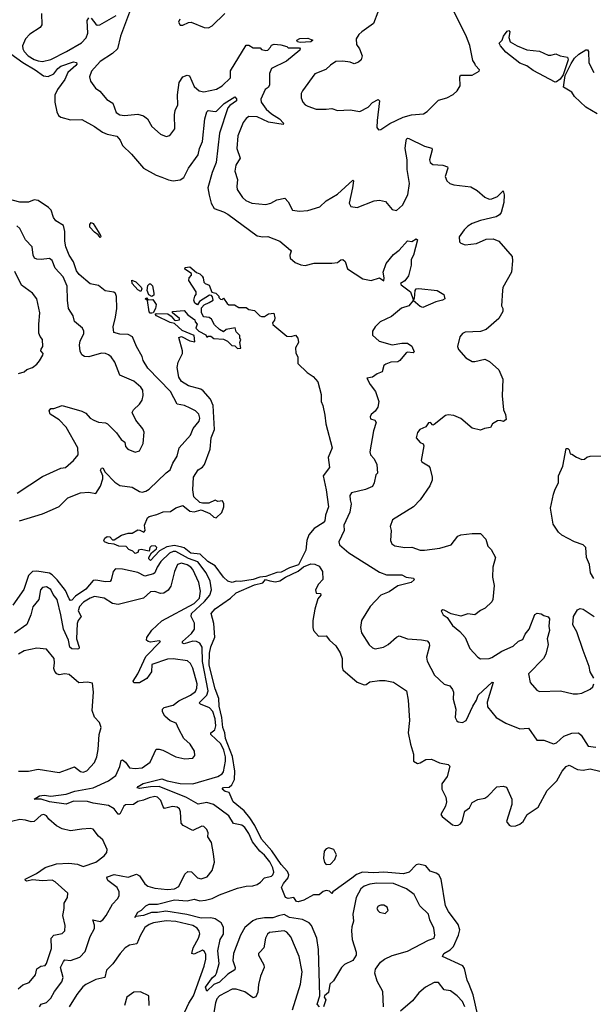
# Model space of a CAD drawing. Extents: x 2199565 to 2323334, y 894172 to 1018966.
# Tile 314 of 440: x 2283773 to 2287858, y 963804 to 970811. Entities that reach past the tile are written whole.
import ezdxf

# ---------------------------------------------------------------- set-up
doc = ezdxf.new("R2010")
doc.units = 0

msp = doc.modelspace()

# ---------------------------------------------------------------- linework, layer by layer
at = {"layer": '0CON10XD'}
for points in [[(2283105.7, 970855), (2283119.7, 970789.7), (2283166.8, 970736.8), (2283345, 970646.4), (2283375, 970648.8), (2283461.3, 970688.7), (2283535, 970682.3), (2283587.7, 970627.7), (2283617.8, 970585), (2283645, 970576.6), (2283685, 970595.6), (2283709.3, 970569.3), (2283795, 970505.8), (2283884, 970454)], [(2283927.1, 970855), (2283931.2, 970775), (2283919.4, 970755), (2283845, 970708.2), (2283813.6, 970675), (2283793.3, 970625), (2283794.7, 970605), (2283804.7, 970585), (2283833.9, 970555), (2283875, 970529.3), (2283905, 970517.7), (2283935.8, 970514.2), (2283995, 970529.3), (2284105.8, 970584.2), (2284212.1, 970647.9), (2284246.8, 970683.2), (2284258.8, 970715), (2284254.4, 970805.6), (2284265, 970825.6)], [(2284554.4, 970865), (2284490, 970695), (2284470, 970605), (2284435, 970570.5), (2284345, 970513.1), (2284284.3, 970445), (2284270, 970405), (2284276.2, 970375), (2284313.8, 970325), (2284342.6, 970302.6), (2284394.6, 970244.6), (2284436.9, 970216.9), (2284460.3, 970150.3), (2284485, 970134.6), (2284518.9, 970128.9), (2284615, 970138.1), (2284655, 970127.5), (2284684, 970105), (2284715, 970050.8), (2284775, 969997.5), (2284815, 969980.8), (2284841.7, 969988.3), (2284878.1, 970035), (2284874.5, 970135.5), (2284880.6, 970165), (2284899.1, 970205), (2284896.3, 970276.3), (2284907.5, 970365), (2284935.5, 970405), (2284965, 970416.8), (2284982.2, 970412.2), (2285014.6, 970335), (2285050, 970305), (2285085, 970298.2), (2285175, 970316.2), (2285215, 970340.4), (2285273, 970397), (2285273.1, 970446.9), (2285385, 970630), (2285405, 970630), (2285435, 970610), (2285485, 970610), (2285495, 970600), (2285525, 970592.5), (2285540, 970595), (2285560, 970615), (2285565, 970630), (2285583.9, 970636.1), (2285633, 970633), (2285675, 970620), (2285685, 970610), (2285765, 970610), (2285770, 970605), (2285767.5, 970595), (2285673.6, 970516.4), (2285565, 970463.3), (2285551.7, 970428.3), (2285552, 970345), (2285541.7, 970328.3), (2285521.2, 970315), (2285490, 970245), (2285492.2, 970225), (2285528.2, 970175), (2285565, 970140.3), (2285622.7, 970105), (2285652.5, 970075), (2285650, 970065), (2285545, 970082), (2285465, 970120.9), (2285405, 970121.5), (2285385, 970108.1), (2285365, 970079.2), (2285326.5, 969985), (2285318.5, 969895), (2285343.6, 969825), (2285311.2, 969775), (2285303.9, 969733.9), (2285324.5, 969675), (2285318.2, 969625), (2285322.4, 969602.4), (2285360, 969545), (2285383.8, 969523.8)], [(2284281.5, 970821.5), (2284315, 970780), (2284325, 970773.6), (2284343.3, 970775), (2284459.2, 970840.8)], [(2284913.8, 970815), (2284903.8, 970795), (2284915, 970772.5), (2284935, 970772.5), (2284975, 970792.5), (2284993, 970793), (2285087.5, 970755), (2285117, 970753), (2285143.4, 970766.6), (2285234.5, 970855.5)], [(2286323.1, 970865), (2286291.1, 970785), (2286208.6, 970725), (2286187.5, 970705), (2286169.2, 970675), (2286172, 970635), (2286192.5, 970605), (2286211.4, 970555), (2286205, 970526.2), (2286185, 970508), (2286155, 970496.2), (2286125, 970508.1), (2286075, 970516.5), (2286025, 970512.9), (2285985, 970487.8), (2285953.2, 970456.8), (2285874.7, 970425.3), (2285785.8, 970305), (2285777.5, 970285), (2285777.5, 970255), (2285789.2, 970225), (2285805, 970206), (2285825, 970195.8), (2285885, 970175.8), (2285954.1, 970174.1), (2285995, 970180), (2286035, 970166), (2286125, 970170.8), (2286195, 970158), (2286255, 970188), (2286285, 970223.1), (2286325, 970243.8), (2286335.8, 970235), (2286317.5, 970095), (2286316.7, 970045), (2286327, 970027), (2286345, 970030), (2286408, 970072), (2286503.3, 970116.7), (2286563.2, 970133.2), (2286648.3, 970141.7), (2286675, 970159.2), (2286755, 970238.8), (2286815, 970256), (2286859.8, 970280.2), (2286888.8, 970305), (2286909.1, 970340.9), (2286907.1, 970402.9), (2286912.9, 970417.1), (2286995, 970416), (2287043.8, 970445), (2287046, 970455), (2287017.5, 970485), (2287015, 970500), (2287000, 970520), (2286977.5, 970627.5), (2286955, 970690), (2286867.4, 970867.4)], [(2287585, 970366.9), (2287429.2, 970449.1), (2287385, 970482.7), (2287335, 970500.9), (2287235, 970581.3), (2287195.5, 970625), (2287187.8, 970645), (2287209.5, 970665), (2287218.5, 970695), (2287245, 970730), (2287255.4, 970735.4), (2287264.2, 970725), (2287255.4, 970685), (2287264.5, 970655), (2287315, 970625.9), (2287385, 970597.5), (2287475, 970586.6), (2287535, 970558.9), (2287555, 970558.1), (2287589.5, 970569.5), (2287622.5, 970555), (2287674.2, 970544.2), (2287679.2, 970525), (2287641.7, 970418.3), (2287620.8, 970389.2), (2287595, 970368.1), (2287585, 970366.9)], [(2285769.3, 970649.3), (2285750, 970655), (2285746.7, 970665), (2285766.6, 970676.6), (2285825, 970680.8), (2285860, 970665), (2285845, 970653.3), (2285769.3, 970649.3)], [(2287885, 970141.9), (2287805, 970188.1), (2287724.5, 970264.5), (2287703.8, 970295), (2287645, 970332), (2287656.5, 970413.5), (2287700.4, 970499.6), (2287723.2, 970536.8), (2287753.3, 970566.7), (2287805, 970597.1), (2287817, 970597), (2287824, 970585), (2287826.7, 970505), (2287860, 970435)], [(2283884, 970454), (2283942.6, 970412.6), (2283975, 970407.6), (2284016.6, 970425), (2284045, 970464.8), (2284065, 970479.6), (2284155, 970512.7), (2284176.6, 970506.6), (2284178.7, 970495), (2284172.1, 970485), (2284116.6, 970435), (2284095.3, 970385), (2284042.7, 970315), (2284024, 970275), (2284022.7, 970225), (2284038.2, 970155), (2284049.9, 970129.9), (2284066.6, 970116.6), (2284135, 970099.2), (2284215, 970100), (2284305, 970052.2), (2284361.9, 970011.9), (2284395, 969997.9), (2284465, 969982.2), (2284489.4, 969955), (2284504.3, 969915), (2284568.1, 969855), (2284653.9, 969753.9), (2284744.7, 969704.7), (2284785, 969691.2), (2284831.9, 969671.9), (2284865.4, 969665.4), (2284915, 969672.1), (2284942.1, 969687.9), (2284975.9, 969754.1), (2285045, 969850), (2285053.1, 969895), (2285074.7, 969945), (2285091.4, 970105), (2285106.2, 970155), (2285115.9, 970164.1), (2285165, 970157.1), (2285175, 970161.4), (2285230, 970215), (2285305, 970262.5), (2285317.6, 970247.6), (2285316.4, 970235), (2285268.9, 970201.1), (2285255.4, 970184.6), (2285195.3, 970004.7), (2285172.8, 969795), (2285144.2, 969725), (2285113.4, 969615), (2285121.5, 969561.5), (2285135.6, 969505), (2285157.7, 969467.7), (2285225, 969444.2), (2285255, 969427.1), (2285465, 969272.9), (2285505, 969265.7), (2285539.4, 969269.4), (2285625, 969234.2), (2285702.3, 969172.3), (2285706, 969165), (2285696.7, 969135), (2285700, 969115), (2285735, 969083.3), (2285775, 969066), (2285805, 969062.9), (2285870.3, 969079.7), (2285995, 969078.9), (2286035.4, 969084.6), (2286058.7, 969101.3), (2286075, 969104.3), (2286090.5, 969090.5), (2286107.9, 969037.9), (2286217.3, 968967.3), (2286275, 968956), (2286333.9, 968973.9), (2286365.9, 968954.1), (2286368.1, 968975), (2286360, 969015), (2286382.7, 969077.3), (2286435, 969140.4), (2286475, 969171.5), (2286535, 969237.5), (2286565, 969233.3), (2286595, 969251.2), (2286606.5, 969245), (2286576.5, 969135), (2286560, 969105), (2286559.6, 969065), (2286540.5, 968989.5), (2286516.1, 968953.9), (2286484.4, 968935), (2286488.9, 968925), (2286555, 968874.3), (2286575, 968820), (2286585, 968827.5), (2286588.1, 968885), (2286595.6, 968895), (2286615, 968899), (2286746.7, 968885), (2286793.3, 968855), (2286800, 968825), (2286782.5, 968815), (2286735, 968804.6), (2286644.3, 968764.3), (2286625, 968769.7), (2286575, 968813.3), (2286545, 968775.6), (2286491.3, 968758.7), (2286420.2, 968699.8), (2286339.7, 968660.3), (2286303.8, 968625), (2286285.9, 968594.1), (2286285.9, 968565.9), (2286333.8, 968523.8), (2286425, 968496.9), (2286495, 968510.5), (2286535, 968509.5), (2286565, 968488), (2286583, 968447), (2286575, 968441.2), (2286535, 968446), (2286525, 968440), (2286479.2, 968385), (2286465, 968375.7), (2286415.7, 968374.3), (2286379.3, 968360.7), (2286365, 968350), (2286353.3, 968305), (2286318, 968292), (2286285, 968268), (2286245, 968260), (2286267.5, 968215), (2286305.7, 968165.7), (2286329.2, 968095), (2286323.8, 968055), (2286303.9, 968026.1), (2286275, 968002.5), (2286267.5, 967985), (2286270.7, 967970.7), (2286302.3, 967962.3), (2286311.4, 967945), (2286291.5, 967885), (2286266.2, 967735), (2286271.2, 967715), (2286297.5, 967685), (2286316, 967645), (2286320, 967585), (2286308.3, 967571.7), (2286296.5, 967515), (2286285, 967489.2), (2286235, 967468.9), (2286135.9, 967444.1), (2286123.8, 967425), (2286126.2, 967393.8), (2286133.3, 967365), (2286124.5, 967305.5), (2286080, 967215), (2286084.4, 967175), (2286045.6, 967095), (2286050, 967075), (2286116.2, 967016.2), (2286335, 966879.6), (2286385, 966860.6), (2286495, 966860), (2286525, 966844.2), (2286576, 966836), (2286581.2, 966825), (2286560, 966805), (2286465, 966781.4), (2286405, 966740.5), (2286345, 966716), (2286267.5, 966635), (2286206.7, 966535), (2286199.5, 966485), (2286207, 966447), (2286262.2, 966362.2), (2286285, 966340.8), (2286305, 966333.1), (2286363.3, 966345), (2286397.5, 966365), (2286455, 966418.1), (2286475, 966426.7), (2286535.5, 966404.5), (2286635, 966398.8), (2286675, 966390.5), (2286688.9, 966375), (2286692, 966355), (2286670, 966275), (2286674.3, 966245), (2286726.3, 966146.3), (2286795, 966082.5), (2286835, 966070), (2286855.6, 966045), (2286861.4, 966025), (2286860, 965975), (2286879.2, 965905), (2286874.2, 965844.2), (2286885, 965822.5), (2286895, 965813.3), (2286925, 965810), (2286953.3, 965825), (2286998.9, 965925), (2287025, 965968), (2287036.4, 966005), (2287137.6, 966097.6), (2287145.5, 966095), (2287100.5, 965955), (2287105, 965920), (2287165.5, 965845.5), (2287235.3, 965805.3), (2287335, 965764.7), (2287395, 965768.5), (2287455, 965684.4), (2287505, 965684), (2287575, 965657.1), (2287595, 965664.4), (2287648, 965712), (2287705, 965733.5), (2287752.5, 965735), (2287770.7, 965720.7), (2287820.8, 965640.8), (2287875, 965634.5)], [(2285383.8, 969523.8), (2285425, 969505.4), (2285525, 969495.5), (2285561.2, 969505), (2285605, 969528.5), (2285661.2, 969541.2), (2285685.8, 969515), (2285715.8, 969455.8), (2285765, 969449.2), (2285825, 969453.1), (2285909.7, 969480.3), (2285955, 969521.9), (2286035, 969570), (2286145, 969670), (2286150, 969665), (2286143.1, 969615), (2286120, 969505), (2286131.7, 969481.7), (2286175, 969473.8), (2286297.7, 969522.3), (2286335, 969528), (2286377.6, 969517.6), (2286425, 969460), (2286455, 969453.3), (2286497.6, 969492.4), (2286535.6, 969565), (2286548.1, 969645), (2286531.5, 969745), (2286530.9, 969815), (2286518.5, 969895), (2286521.8, 969935), (2286528.2, 969961.8), (2286535, 969968.6), (2286545, 969966.7), (2286655, 969912.5), (2286707.6, 969897.6), (2286710, 969885), (2286691.4, 969815), (2286696.2, 969795), (2286715, 969782), (2286785.9, 969775.9), (2286820, 969765), (2286822, 969755), (2286801.4, 969695), (2286814.2, 969665), (2286835, 969645.8), (2286865, 969637.1), (2286985, 969623.1), (2287030, 969595), (2287085, 969548), (2287115, 969534), (2287134.1, 969535.9), (2287175, 969553.3), (2287215, 969592.5), (2287222.5, 969565), (2287219.8, 969510.2), (2287200.5, 969439.5), (2287188.3, 969421.7), (2287165, 969408), (2287055, 969381.2), (2286995, 969360), (2286965, 969342.5), (2286937.5, 969315), (2286903.3, 969265), (2286905, 969230), (2286915, 969220), (2286945, 969210), (2287025, 969218.8), (2287095, 969248.8), (2287145, 969252), (2287184.1, 969234.1), (2287278.8, 969125), (2287282.5, 969095), (2287273.8, 969015), (2287214, 968905), (2287210, 968885), (2287204.2, 968775), (2287214, 968755), (2287214, 968735), (2287184.4, 968685.6), (2287094.4, 968605.6), (2287055, 968591.4), (2286945, 968587.1), (2286925, 968578.8), (2286906.7, 968555), (2286890, 968485), (2286897.5, 968465), (2286950, 968405), (2286995, 968380), (2287015, 968378), (2287085.9, 968395.9), (2287118.8, 968378.8), (2287185, 968320), (2287212.3, 968252.3), (2287208, 968135), (2287218.8, 968035), (2287232.3, 968002.3), (2287236.2, 967965), (2287218, 967952), (2287195, 967958.6), (2287175, 967955.7), (2287140.8, 967935), (2287125, 967908.8), (2287081.7, 967901.7), (2287055, 967891.2), (2286995, 967903.8), (2286915, 967973.8), (2286863.9, 967993.9), (2286825, 968000), (2286805, 967994.3), (2286725, 967930), (2286715, 967926.7), (2286697.5, 967945), (2286685, 967943.3), (2286666, 967914), (2286623.3, 967895), (2286606.1, 967873.9), (2286596.7, 967835), (2286625, 967803.3), (2286645, 967792.5), (2286649.5, 967779.5), (2286631.9, 967675), (2286636, 967665), (2286685, 967635.8), (2286692.5, 967625), (2286709.5, 967555), (2286709.1, 967535), (2286694.4, 967495), (2286624.5, 967395.5), (2286576, 967345), (2286427.7, 967252.3), (2286410, 967205), (2286418.8, 967175), (2286414.1, 967105.9), (2286422.1, 967082.1), (2286445, 967068), (2286515, 967054.2), (2286565, 967057.5), (2286625, 967035.8), (2286654.3, 967035.7), (2286765, 967049.2), (2286845, 967074), (2286892.5, 967135), (2286915, 967144.4), (2286995, 967155.6), (2287054.4, 967154.4), (2287092.5, 967115), (2287107.5, 967065), (2287130.6, 967040.6), (2287160.8, 966985), (2287141.9, 966915), (2287140.6, 966845), (2287151.9, 966785), (2287142.9, 966685), (2287135, 966668.8), (2287086.8, 966623.2), (2287053, 966607), (2287015, 966576.7), (2286965, 966582), (2286915, 966566.2), (2286845, 966583.8), (2286795, 966610), (2286785, 966612.5), (2286773.3, 966605), (2286787.5, 966575), (2286815.9, 966555.9), (2286855, 966500), (2286907.6, 966457.6), (2286944.5, 966414.5), (2286977.1, 966337.1), (2287035.6, 966275.6), (2287055, 966262.5), (2287115.5, 966264.5), (2287135, 966271.1), (2287205, 966317.3), (2287287.8, 966352.2), (2287325, 966388), (2287355, 966401.2), (2287371.7, 966438.3), (2287400, 966475), (2287441.7, 966578.3), (2287457, 966587), (2287485, 966583.3), (2287505, 966570), (2287535, 966562.5), (2287546.4, 966546.4), (2287540, 966495), (2287546.2, 966465), (2287528.8, 966405), (2287536.7, 966365), (2287518.8, 966295), (2287503.8, 966265), (2287396.7, 966155), (2287408.8, 966095), (2287455, 966038.8), (2287475, 966030.8), (2287625, 966036), (2287715, 966014.4), (2287745, 966014.3), (2287775, 966019.2), (2287835, 966046.7), (2287855, 966062.5), (2287862, 966085)], [(2283771.2, 967245), (2283935.4, 967294.6), (2284006.2, 967326.2), (2284055, 967348.1), (2284115, 967409.4), (2284205, 967444.4), (2284265, 967449.1), (2284315, 967440), (2284348.1, 967491.9), (2284364.7, 967545), (2284364.5, 967565), (2284349.4, 967605), (2284355, 967620), (2284365, 967621.2), (2284380.7, 967590.7), (2284450.9, 967520.9), (2284485, 967497.5), (2284573.8, 967485), (2284625, 967453.8), (2284645, 967448.8), (2284670, 967455), (2284695, 967470.9), (2284815, 967587.1), (2284845, 967608), (2284864.3, 967655), (2284894.2, 967705), (2284908.8, 967765), (2284988.1, 967855), (2285008.9, 967901.1), (2285050.6, 967955), (2285056.2, 967975), (2285048.1, 968005), (2285025, 968027.5), (2284987.3, 968047.3), (2284945.4, 968065.4), (2284894.4, 968075), (2284847.1, 968165), (2284685, 968330.5), (2284652.5, 968385), (2284645.4, 968415.4), (2284605.6, 968485), (2284576, 968555), (2284545, 968570), (2284485, 968573.1), (2284444.3, 968585), (2284437.9, 968625), (2284456.2, 968695), (2284463.6, 968755), (2284461.2, 968841.2), (2284455, 968862.5), (2284442.3, 968872.3), (2284381.9, 968881.9), (2284335, 968920.4), (2284275, 968930.7), (2284197.2, 968997.2), (2284178, 969025), (2284155, 969088.7), (2284125.4, 969135.4), (2284102, 969195), (2284093.6, 969235), (2284094.1, 969305), (2284085, 969347.5), (2284030.7, 969380.7), (2284014.6, 969404.6), (2283997.8, 969455), (2283978.9, 969475), (2283905, 969524.4), (2283875, 969529.6), (2283835, 969513.6), (2283772.9, 969512.9), (2283693.8, 969535)], [(2283755, 967441.1), (2283935, 967560), (2284065, 967618.6), (2284098.8, 967625), (2284156.3, 967673.7), (2284189.2, 967715), (2284187.8, 967765), (2284105, 967910.6), (2284055, 967962.9), (2283989.2, 968005), (2283981.7, 968028.3), (2283995, 968043.3), (2284015, 968044), (2284075, 968064.7), (2284215.4, 968025.4), (2284245, 968010.8), (2284275.5, 967975.5), (2284300.9, 967960.9), (2284335, 967947.5), (2284383, 967943), (2284398.8, 967935), (2284461.7, 967871.7), (2284495, 967823.3), (2284522.5, 967805), (2284526.7, 967775), (2284542.5, 967755), (2284595, 967733.3), (2284625.9, 967744.1), (2284653.3, 967795), (2284658.8, 967875), (2284648.8, 967898.8), (2284600.3, 967960.3), (2284573.8, 968015), (2284583.8, 968035), (2284625.5, 968074.5), (2284645, 968102.5), (2284652.3, 968137.7), (2284648.9, 968175), (2284635, 968195.7), (2284585, 968237.8), (2284485, 968281.2), (2284450.5, 968375), (2284425, 968411.4), (2284405, 968426.7), (2284385, 968435.6), (2284355, 968437.8), (2284265, 968412.7), (2284235, 968415.4), (2284215, 968425.7), (2284203.2, 968453.2), (2284198.8, 968495), (2284204.6, 968525.4), (2284230.6, 968575), (2284230, 968595), (2284220, 968615), (2284162.6, 968662.6), (2284152.9, 968705), (2284121.1, 968755), (2284112.7, 968815), (2284111.8, 968915), (2284081.5, 968981.5), (2284025, 969044), (2284005, 969098.8), (2283985, 969111.4), (2283925, 969105.5), (2283895, 969106.7), (2283877.5, 969115), (2283869.4, 969135), (2283862, 969195), (2283815, 969243.8), (2283773.3, 969325), (2283752.5, 969345)], [(2284345, 969261.2), (2284331.2, 969281.2), (2284305, 969299.2), (2284272.9, 969335), (2284271.4, 969355), (2284282.1, 969367.9), (2284295, 969362), (2284332.5, 969305), (2284348, 969275), (2284350, 969265), (2284345, 969261.2)], [(2285285, 966805.6), (2285254.6, 966814.6), (2285225, 966844), (2285164.7, 966925), (2285113.6, 966955), (2285058.8, 967008.8), (2284991.2, 967015), (2284945, 967051.8), (2284928.1, 967058.1), (2284875, 967069.4), (2284821.1, 967058.9), (2284768.3, 967031.7), (2284705, 966963.6), (2284692, 966975), (2284693.3, 966985), (2284711.7, 967018.3), (2284747.5, 967045), (2284750, 967055), (2284737, 967067), (2284710, 967065), (2284700, 967055), (2284695, 967030), (2284638.3, 967041.7), (2284620, 967035), (2284615, 967020), (2284595, 967012.5), (2284578.3, 967028.3), (2284550.7, 967040.7), (2284531.7, 967061.7), (2284480, 967065), (2284445, 967080), (2284405, 967083.8), (2284377.5, 967095), (2284373.3, 967105), (2284378.3, 967121.7), (2284395, 967133.3), (2284415, 967130), (2284435, 967110), (2284445, 967110), (2284497.5, 967142.5), (2284545, 967156), (2284575, 967156.7), (2284615, 967180.8), (2284629.4, 967179.4), (2284655.9, 967164.1), (2284666.2, 967175), (2284662, 967215), (2284683.2, 967266.8), (2284694.5, 967275.5), (2284749.5, 967290.5), (2284795, 967307.8), (2284847.8, 967312.2), (2284885, 967337.5), (2284935, 967353.3), (2284985, 967314), (2285015, 967309.2), (2285065, 967323.3), (2285127.5, 967297.5), (2285155, 967270), (2285173, 967267), (2285213.3, 967305), (2285227.5, 967345), (2285227, 967367), (2285217, 967387), (2285185, 967383.3), (2285165, 967392.5), (2285119.3, 967370.7), (2285075, 967370), (2285056.4, 967376.4), (2285012, 967415), (2285006.2, 967465), (2285011.2, 967555), (2285045, 967608.8), (2285074.1, 967625.9), (2285088.8, 967645), (2285130, 967755), (2285136, 967835), (2285160.8, 967895), (2285150.9, 968065), (2285131.2, 968111.2), (2285080.5, 968170.5), (2285062.3, 968182.3), (2284974, 968205), (2284925, 968235.7), (2284905, 968266.7), (2284893.2, 968335), (2284901.5, 968375), (2284931.2, 968435), (2284931.2, 968455), (2284905, 968550), (2284925, 968556.7), (2284985, 968526.7), (2285020, 968520), (2285015.8, 968565), (2284930, 968600), (2284875, 968650), (2284845, 968656.2), (2284747.5, 968705), (2284738.8, 968715), (2284745, 968720), (2284828.8, 968718.8), (2284852, 968702), (2284875, 968672.5), (2284885, 968670), (2284910, 968675), (2284910, 968685), (2284860, 968725), (2284860, 968735), (2284945, 968741.2), (2284970.5, 968710.5), (2285020, 968675), (2285021.7, 968661.7), (2285037.5, 968645), (2285027.5, 968615), (2285047.5, 968595), (2285098.3, 968568.3), (2285105, 968552.5), (2285115, 968560), (2285135, 968560), (2285155, 968542.5), (2285225, 968537.5), (2285252.5, 968522.5), (2285283, 968493), (2285305, 968490), (2285325, 968472.5), (2285347, 968473), (2285340, 968515), (2285347.5, 968535), (2285340, 968545), (2285340, 968565), (2285315, 968590), (2285308.3, 968618.3), (2285243, 968607), (2285225, 968590), (2285195, 968607.5), (2285160.7, 968640.7), (2285139.3, 968679.3), (2285121.7, 968691.7), (2285085, 968697.5), (2285076.4, 968706.4), (2285067, 968727), (2285068.3, 968761.7), (2285087, 968783), (2285121.7, 968798.3), (2285150, 968815), (2285145, 968840), (2285138.3, 968848.3), (2285125, 968850), (2285053.6, 968806.4), (2285038.3, 968781.7), (2285020, 968795), (2285012.5, 968815), (2285020, 968845), (2285030, 968855), (2285030, 968875), (2284977.5, 968955), (2284980, 968975), (2284997, 968993), (2284997.5, 969005), (2284950, 969035), (2284951.7, 969048.3), (2284985, 969052.5), (2285031.7, 969011.7), (2285055, 969003.3), (2285073.3, 968985), (2285080, 968975), (2285083, 968943), (2285093, 968933), (2285123, 968923), (2285141.7, 968871.7), (2285170, 968865), (2285190, 968845), (2285190, 968835), (2285201.7, 968821.7), (2285215, 968820), (2285225, 968830), (2285250.7, 968790.7), (2285263, 968783), (2285303, 968783), (2285333, 968763), (2285385, 968762.5), (2285405, 968750), (2285445, 968741.2), (2285482.5, 968705), (2285495, 968700), (2285515, 968700), (2285545, 968718.8), (2285582.5, 968722.5), (2285590.5, 968689.5), (2285587.1, 968672.9), (2285573.3, 968655), (2285575, 968642.5), (2285675, 968560), (2285705, 968556.7), (2285736.1, 968566.1), (2285752.5, 968545), (2285757.5, 968515), (2285737.5, 968475), (2285738.3, 968438.3), (2285753, 968413), (2285752.5, 968365), (2285820.5, 968300.5), (2285861.7, 968271.7), (2285895.8, 968235), (2285920.6, 968145), (2285918.9, 968095), (2285932.5, 968065), (2285945, 967996.2), (2285952.1, 967935), (2285996.8, 967765), (2285969.5, 967695), (2285978.1, 967625), (2285932.7, 967565), (2285955.7, 967465), (2285971.2, 967345), (2285951.3, 967285), (2285945.7, 967245), (2285935, 967231.7), (2285869.2, 967190.8), (2285832.6, 967145), (2285818, 967105), (2285811.4, 967035), (2285757.3, 966932.7), (2285695, 966911.1), (2285635, 966880.5), (2285605, 966876.9), (2285525, 966848.9), (2285483.3, 966845), (2285435, 966827.3), (2285345, 966813.6), (2285314.5, 966815.5), (2285285, 966805.6)], [(2283765, 968293.8), (2283805, 968306), (2283825, 968321.2), (2283863.6, 968336.4), (2283895, 968360), (2283915, 968382.5), (2283937.5, 968425), (2283940, 968435), (2283923.8, 968455), (2283925, 968467.5), (2283937.5, 968485), (2283936.2, 968535), (2283917.9, 968557.9), (2283909.7, 968579.7), (2283908.9, 968645), (2283917.5, 968725), (2283895.8, 968825), (2283864.2, 968865), (2283785, 968921.4), (2283739.1, 969019.1)], [(2284635, 968877.5), (2284615, 968890), (2284573.5, 968935), (2284571.7, 968958.3), (2284598.8, 968945), (2284638.8, 968908.8), (2284643.8, 968895), (2284635, 968877.5)], [(2284715, 968842.5), (2284692.3, 968852.3), (2284681.2, 968885), (2284685, 968920), (2284698.3, 968931.7), (2284705, 968932.5), (2284717.7, 968917.7), (2284728.8, 968865), (2284728.8, 968851.2), (2284715, 968842.5)], [(2284715, 968722.5), (2284703.2, 968723.2), (2284695, 968732.5), (2284682.5, 968812.5), (2284667.5, 968825), (2284675, 968832.5), (2284687.5, 968817.5), (2284720.7, 968820.7), (2284744.1, 968784.1), (2284740.8, 968755), (2284724, 968726), (2284715, 968722.5)], [(2287861.2, 966835), (2287838, 966875), (2287830.8, 966935), (2287809.2, 966985), (2287804, 967055), (2287785, 967074.2), (2287723.8, 967095), (2287633.7, 967143.7), (2287609.2, 967165), (2287572.1, 967222.1), (2287553.6, 967335), (2287574.2, 967434.2), (2287585, 967470), (2287610, 967515), (2287610, 967565), (2287640.8, 967635), (2287665, 967760), (2287675, 967760), (2287685, 967750), (2287691.7, 967721.7), (2287705, 967720), (2287737.3, 967697.3), (2287775, 967681.2), (2287795, 967683.3), (2287811.7, 967698.3), (2287835, 967704.3), (2287955, 967708)], [(2285907.5, 963785), (2285890, 963805), (2285909.2, 963865), (2285901.4, 964195), (2285888.9, 964275), (2285851.1, 964365), (2285833.9, 964383.9), (2285786.8, 964406.8), (2285695, 964422.9), (2285655, 964442.1), (2285615, 964434.5), (2285575, 964420.4), (2285515, 964419.9), (2285459.1, 964410.9), (2285432.8, 964397.2), (2285375, 964349.6), (2285345, 964297.3), (2285295.3, 964165), (2285290.7, 964115), (2285307.1, 964065), (2285305, 964048.8), (2285255, 964019.2), (2285195, 963962.3), (2285155.2, 963944.8), (2285105, 963896.7), (2285095, 963925.6), (2285145, 963994.7), (2285168.3, 964011.7), (2285174.7, 964025), (2285192.2, 964095), (2285184.5, 964185.5), (2285201.5, 964265), (2285225, 964304), (2285224, 964354), (2285206.8, 964385), (2285165, 964413.3), (2285135, 964418.6), (2285065, 964417.1), (2284963.3, 964443.3), (2284813.4, 964466.6), (2284755, 964457.4), (2284711.5, 964458.5), (2284655.6, 964435.6), (2284600, 964430), (2284593, 964423), (2284615, 964460.6), (2284641.2, 964475), (2284670, 964505), (2284693.8, 964516.2), (2284755, 964516.8), (2284875, 964546.9), (2284965, 964541.4), (2285015, 964553.3), (2285055, 964541), (2285095, 964544.7), (2285142.5, 964557.5), (2285195, 964583.6), (2285325, 964631.6), (2285385, 964644.2), (2285433.1, 964646.9), (2285465, 964657.6), (2285487.6, 964672.4), (2285515.8, 964704.2), (2285565, 964715.4), (2285575.4, 964725), (2285582.5, 964745), (2285576.5, 964775), (2285555, 964818.2), (2285517.3, 964865), (2285482.7, 964895), (2285431.5, 964961.5), (2285405, 965020), (2285375, 965063.5), (2285355, 965078.8), (2285295, 965091.1), (2285262.9, 965145), (2285152.2, 965225), (2285105, 965239.3), (2285045, 965229.3), (2284960.6, 965275), (2284765, 965354.1), (2284705, 965352.3), (2284625, 965339.2), (2284610.6, 965345), (2284615.7, 965355), (2284651.9, 965375), (2284785, 965409), (2284823.9, 965393.9), (2284915, 965375.2), (2285005, 965372), (2285185, 965424.2), (2285215, 965443.6), (2285225, 965458), (2285239.3, 965535), (2285238.6, 965565), (2285226.3, 965613.7), (2285205, 965657.9), (2285132.9, 965725), (2285134.5, 965735), (2285161.5, 965758.5), (2285168.6, 965785), (2285165.6, 965835.6), (2285147.5, 965887.5), (2285124.6, 965915), (2285060.4, 965940.4), (2285050.6, 965950.6), (2285104.4, 966005), (2285115.1, 966035), (2285073.7, 966243.7), (2285072.3, 966345), (2285055, 966374.3), (2285033.1, 966385), (2285005, 966387.9), (2284945, 966370), (2284932.9, 966375), (2284931.2, 966385), (2284997.3, 966442.7), (2285017.4, 966475), (2285017.5, 966517.5), (2284994.3, 966565), (2284996.7, 966585), (2285088.8, 966671.2), (2285126.3, 966715), (2285139.1, 966755), (2285129.6, 966815), (2285101.1, 966875), (2285042.5, 966952.5), (2284975, 966977.6), (2284885, 967027.5), (2284865, 967027.2), (2284840.6, 967015), (2284777.2, 966955), (2284751, 966915), (2284736.1, 966875), (2284725, 966866.6), (2284665, 966851.8), (2284615, 966877.8), (2284505, 966901.7), (2284455, 966903.7), (2284437.4, 966885), (2284425, 966826), (2284416.3, 966813.7), (2284385, 966810.7), (2284315, 966823.3), (2284295, 966819.5), (2284245, 966758), (2284170.1, 966709.9), (2284145, 966681.1), (2284135, 966678.1), (2284125, 966688.9), (2284099.7, 966749.7), (2284038.8, 966825), (2284005, 966860.8), (2283985, 966872.1), (2283895, 966887.8), (2283865, 966885.2), (2283835, 966856.2), (2283803.3, 966756.7), (2283724.6, 966645.4)], [(2283913.8, 963785), (2283926.7, 963805), (2283964.1, 963815.9), (2283995, 963846.7), (2284020.6, 963895), (2284073.5, 963965), (2284082.2, 963995), (2284062.9, 964065), (2284085, 964108.9), (2284095, 964119.5), (2284135, 964115.3), (2284201.1, 964138.9), (2284239.1, 964180.9), (2284274, 964286), (2284306.3, 964343.6), (2284306.5, 964366.5), (2284294.3, 964405), (2284345, 964392.7), (2284365, 964404.6), (2284389.2, 964435), (2284433.7, 964516.3), (2284470, 964555), (2284481, 964575), (2284481.3, 964605), (2284467.8, 964635), (2284401.3, 964685), (2284394.4, 964705), (2284399.1, 964710.9), (2284445, 964727), (2284545, 964707.9), (2284605, 964730), (2284625, 964718.6), (2284665, 964660.6), (2284686, 964645), (2284735, 964630.4), (2284825, 964622), (2284875, 964626.8), (2284905, 964643.5), (2284950, 964730), (2284970.2, 964749.8), (2284996.9, 964746.9), (2285039.2, 964705), (2285065, 964696.9), (2285108.2, 964711.8), (2285143.8, 964756.2), (2285159.4, 964815), (2285153.5, 964875), (2285137.7, 964955), (2285113.5, 964995), (2285115.5, 965025), (2285105, 965049.2), (2285085, 965069.2), (2285068.8, 965071.2), (2285005, 965041.9), (2284936, 965076), (2284923.8, 965093.8), (2284918.9, 965175), (2284910.8, 965195), (2284895, 965206.4), (2284862, 965212), (2284805, 965198.1), (2284795, 965210), (2284779.1, 965255), (2284755, 965277.8), (2284735, 965282.4), (2284695, 965274.7), (2284655, 965256), (2284615, 965248.5), (2284584.5, 965225.5), (2284526, 965224), (2284514.5, 965215), (2284485, 965157.5), (2284475, 965157.5), (2284445.2, 965195.2), (2284405, 965218.7), (2284295, 965235.6), (2284255, 965248.4), (2284155, 965248.7), (2284105, 965228.4), (2283986.1, 965246.1), (2283925, 965263.1), (2283876.7, 965265), (2283915, 965288.9), (2283946.4, 965293.6), (2283995, 965284.6), (2284105, 965300.6), (2284165, 965320.7), (2284295.9, 965344.1), (2284405, 965394.1), (2284458, 965432), (2284485, 965496.2), (2284495, 965538.8), (2284505, 965544.3), (2284527.4, 965527.4), (2284555, 965487.1), (2284595, 965482.5), (2284645, 965486.9), (2284701.7, 965528.3), (2284745, 965619.2), (2284765, 965620.6), (2284792, 965612), (2284885, 965564.3), (2284948.3, 965551.7), (2285005, 965556.7), (2285020, 965575), (2285017.5, 965605), (2284987.5, 965655), (2284941.4, 965695), (2284905, 965763.3), (2284886.7, 965805), (2284845, 965821.4), (2284805.4, 965855.4), (2284790, 965885), (2284790, 965905), (2284802.6, 965917.4), (2284865, 965933.6), (2284905, 965964.6), (2284990, 966005), (2285025, 966031.1), (2285035.3, 966055), (2285036.4, 966085), (2285005, 966196.2), (2284989.6, 966229.6), (2284968.3, 966248.3), (2284865, 966262.9), (2284825, 966260.4), (2284715, 966221.9), (2284710.6, 966169.4), (2284677.6, 966122.4), (2284625, 966092.3), (2284585, 966092), (2284581.9, 966105), (2284615, 966157.1), (2284670.6, 966279.4), (2284776, 966385), (2284765, 966392), (2284705, 966382.5), (2284687.5, 966385), (2284676.2, 966395), (2284678.6, 966415), (2284713.2, 966466.8), (2284785, 966532.5), (2285015, 966656.1), (2285053.9, 966695), (2285061.6, 966745), (2285049.6, 966805), (2285005, 966898.9), (2284991.2, 966915), (2284965, 966930.6), (2284925, 966943.9), (2284896.8, 966933.2), (2284875.4, 966885), (2284849.4, 966780.6), (2284829.3, 966750.7), (2284799.7, 966730.3), (2284775, 966728.1), (2284735, 966742.1), (2284705, 966738.8), (2284654.6, 966695.4), (2284475, 966648.5), (2284435, 966657.1), (2284375, 966694.6), (2284305, 966706.2), (2284275, 966695.3), (2284227.9, 966665), (2284200, 966635)], [(2287034.7, 963725), (2287002.6, 963872.6), (2286973.9, 963943.9), (2286958.5, 963975), (2286939.1, 964059.1), (2286928.7, 964078.7), (2286784.3, 964145), (2286793.3, 964165), (2286838.2, 964191.8), (2286861.5, 964215), (2286896.8, 964295), (2286906.5, 964335), (2286895, 964371.9), (2286825.5, 964465), (2286805.8, 964505), (2286773.5, 964695), (2286757.5, 964725), (2286738.2, 964738.2), (2286695, 964751.1), (2286665, 964788.9), (2286615, 964801.1), (2286595, 964795.8), (2286545.2, 964744.8), (2286505, 964732.8), (2286365, 964744.8), (2286295, 964739.6), (2286215, 964743.8), (2286172.2, 964727.8), (2286137.2, 964702.7), (2286002.5, 964605), (2285995, 964593.3), (2285978.3, 964608.3), (2285955, 964613.8), (2285935, 964606.2), (2285906.2, 964583.8), (2285865, 964582.5), (2285796, 964545), (2285755, 964534.4), (2285745, 964536.7), (2285725, 964563.3), (2285685, 964556.7), (2285665, 964563.8), (2285636.7, 964635), (2285652.5, 964665), (2285685.6, 964705), (2285688.5, 964725), (2285678.8, 964748.8), (2285635, 964799.6), (2285567.3, 964897.3), (2285495, 964979.7), (2285447.1, 965077.1), (2285411.4, 965131.4), (2285370.9, 965180.9), (2285292.2, 965245), (2285265, 965312.5), (2285235, 965319.2), (2285214, 965335), (2285225, 965346.4), (2285265, 965349.2), (2285282.8, 965367.2), (2285303.3, 965405), (2285304, 965464), (2285288.2, 965568.2), (2285238.1, 965695), (2285232.7, 965735), (2285218.8, 965775), (2285213.5, 965845), (2285194.3, 965925.7), (2285190.2, 965980.2), (2285165, 966050), (2285123.3, 966216.7), (2285125, 966304), (2285135, 966348.8), (2285162.1, 966417.9), (2285154.3, 966515), (2285137.3, 966585), (2285165, 966619.1), (2285275, 966695.4), (2285315, 966733.3), (2285445, 966790), (2285505, 966804.4), (2285523.5, 966826.5), (2285555, 966817.3), (2285595, 966811.1), (2285625, 966818.6), (2285665, 966844.4), (2285755, 966885.6), (2285795, 966917.5), (2285845, 966939.1), (2285875, 966937.3), (2285905, 966921.9), (2285928.9, 966885), (2285932.5, 966827.5), (2285900, 966795), (2285880, 966755), (2285885, 966730), (2285915, 966727.5), (2285917.5, 966715), (2285895, 966690), (2285874.1, 966615.9), (2285860.8, 966535), (2285859.4, 966485), (2285865, 966463.3), (2285900, 966425), (2285956.1, 966426.1), (2285980, 966395), (2286023.8, 966355), (2286054.5, 966304.5), (2286070, 966265), (2286068.1, 966205), (2286072.9, 966185), (2286175, 966097.8), (2286225, 966077.5), (2286239.7, 966080.3), (2286265, 966099.2), (2286335, 966108), (2286375, 966108.8), (2286435, 966096.7), (2286528, 966035), (2286539.7, 965969.7), (2286549.1, 965825), (2286538.9, 965735), (2286554.6, 965654.6), (2286576.7, 965585), (2286577.5, 965535), (2286605, 965518.9), (2286625, 965523.3), (2286665, 965545.6), (2286705, 965548.9), (2286762.6, 965522.6), (2286825, 965511.2), (2286835, 965500), (2286818, 965425), (2286778, 965372), (2286779.5, 965335), (2286807.8, 965277.8), (2286812, 965245), (2286805.6, 965214.4), (2286772.5, 965155), (2286780.7, 965140.7), (2286855, 965081.5), (2286875, 965075.5), (2286895, 965078.1), (2286911.7, 965088.3), (2286922.9, 965105), (2286942.5, 965177.5), (2286976.8, 965203.2), (2286995, 965240), (2287035, 965260.8), (2287085, 965270), (2287107.5, 965285), (2287169.3, 965350.7), (2287215, 965356.7), (2287238.3, 965348.3), (2287267.5, 965285), (2287277, 965263), (2287276.7, 965225), (2287240, 965105), (2287258.8, 965078.8), (2287271.9, 965071.9), (2287305, 965074.5), (2287335, 965085.6), (2287356.9, 965105), (2287385.5, 965154.5), (2287465, 965208), (2287527.8, 965325), (2287596.9, 965395), (2287636.1, 965463.9), (2287665, 965496), (2287685, 965506.2), (2287745, 965474.6), (2287785, 965470.4), (2287835, 965479.6), (2287903.8, 965463.8)], [(2284200, 966635), (2284190.5, 966605), (2284209.6, 966565), (2284188.2, 966535), (2284182.3, 966515), (2284177.9, 966405), (2284196.7, 966345), (2284194.2, 966335), (2284185, 966330.8), (2284145, 966333.4), (2284131.1, 966345), (2284119.6, 966395), (2284083.8, 966475), (2284067.1, 966577.1), (2284040.8, 966685), (2284011.4, 966721.4), (2283995, 966755.7), (2283965, 966775.5), (2283935, 966771.1), (2283920, 966755), (2283908.9, 966685), (2283866.1, 966633.9), (2283851.2, 966575), (2283822.7, 966507.3), (2283735, 966445.5)], [(2287860, 966125), (2287835, 966170), (2287828.3, 966208.3), (2287785, 966322.5), (2287740, 966455), (2287711.2, 966505), (2287716.7, 966565), (2287745, 966612.5), (2287765, 966620), (2287785, 966616.7), (2287862.5, 966565)], [(2283765.6, 965464.4), (2283835.7, 965464.3), (2283905, 965478.2), (2284055, 965453.5), (2284107.3, 965472.7), (2284164.4, 965494.4), (2284205, 965461.4), (2284225, 965457.1), (2284250, 965465), (2284305.7, 965525), (2284321.1, 965565), (2284332.2, 965617.8), (2284340, 965725), (2284353.6, 965773.6), (2284340.7, 965810.7), (2284305, 965848), (2284289.6, 965895), (2284298, 966025), (2284290.7, 966090.7), (2284255, 966096.5), (2284195, 966091.8), (2284125, 966151.9), (2284095, 966157.1), (2284055, 966148), (2284037, 966157), (2284023.4, 966173.4), (2284016.2, 966195), (2284021.8, 966235), (2284017.8, 966265), (2283965, 966332.5), (2283895, 966338.9), (2283805, 966319.2), (2283764.7, 966295.3)], [(2283761.2, 963915), (2283795, 963943.3), (2283839.6, 963960.4), (2283885.5, 964014.5), (2283894.6, 964055.4), (2283924, 964076), (2283955, 964080), (2283965, 964094.2), (2283999.3, 964200.7), (2283996.6, 964275), (2284016, 964295), (2284075, 964308.6), (2284094.1, 964325.9), (2284097.1, 964365), (2284080, 964435), (2284089.5, 964485), (2284088.5, 964525), (2284113.1, 964565), (2284115.9, 964595.9), (2284025, 964676.7), (2284005, 964687.9), (2283936.1, 964683.9), (2283865, 964689.1), (2283825, 964681.2), (2283814.3, 964685), (2283813.1, 964695), (2283892.5, 964735), (2283953.4, 964776.6), (2284035, 964802.9), (2284122.2, 964807.8), (2284185, 964800.6), (2284225, 964783.9), (2284315, 964816.7), (2284375, 964860), (2284393.8, 964885), (2284395.8, 964905.8), (2284364.3, 964975), (2284335, 965000), (2284295, 965050), (2284275, 965055.6), (2284215, 965051.4), (2284135, 965038.2), (2284075, 965052.2), (2284035.4, 965075.4), (2283981.1, 965121.1), (2283963.8, 965145), (2283945, 965155.7), (2283925, 965150), (2283875, 965104.4), (2283855, 965102.5), (2283815, 965115.4), (2283775, 965119.2), (2283715, 965105.4)], [(2285955, 964799.2), (2285985, 964800.6), (2286018.1, 964835), (2286027.9, 964867.9), (2286010.8, 964905), (2285975, 964917.5), (2285955, 964909.5), (2285941.8, 964895), (2285935.5, 964845), (2285943.8, 964813.8), (2285955, 964799.2)], [(2286362.9, 963785), (2286359.4, 963895), (2286317.8, 963967.8), (2286302.1, 964025), (2286305.6, 964055), (2286343.1, 964105), (2286370, 964125), (2286425, 964150.4), (2286535, 964182.9), (2286685, 964260.9), (2286725, 964274.5), (2286730, 964295), (2286722.2, 964345), (2286693.2, 964405), (2286685, 964445.6), (2286622.9, 964505), (2286581.4, 964585), (2286527.5, 964625), (2286435, 964663.6), (2286315, 964666.3), (2286265, 964658.6), (2286225, 964644.6), (2286202.5, 964625), (2286169.1, 964565), (2286156.1, 964506.1), (2286144.7, 964444.7), (2286150.4, 964395), (2286137.1, 964355), (2286136.3, 964326.3), (2286141.2, 964265), (2286168.1, 964175), (2286167.8, 964155), (2286145, 964115.8), (2286085, 964086.7), (2286063.5, 964066.5), (2286007.8, 963972.2), (2285982, 963948), (2285971.7, 963888.3), (2285943.3, 963865), (2285940, 963855), (2285953.3, 963835), (2285936.7, 963785)], [(2286375, 964451.2), (2286397.5, 964472.5), (2286389.2, 964495), (2286365, 964510), (2286345, 964510.8), (2286325, 964503.3), (2286316.2, 964485), (2286325, 964470), (2286335, 964460), (2286375, 964451.2)], [(2284933.2, 963715), (2284978.5, 963811.5), (2285011.4, 963865), (2285087.6, 964075), (2285097.9, 964125), (2285097.9, 964157.9), (2285089.8, 964179.8), (2285075, 964189.1), (2285015, 964161.9), (2284998.8, 964165), (2285008.2, 964205), (2285046.6, 964275), (2285055.4, 964305), (2285050.8, 964325), (2285037.1, 964345), (2285005, 964364.1), (2284885, 964394.2), (2284815, 964397.9), (2284725, 964382.9), (2284695, 964372.5), (2284665, 964350.8), (2284631.2, 964291.2), (2284606.6, 964233.4), (2284555, 964224.5), (2284524.3, 964205), (2284488.5, 964165), (2284436.9, 964093.1), (2284392.2, 964047.8), (2284380, 963995), (2284315, 963979.6), (2284245, 963945.3), (2284222.2, 963927.8), (2284180.8, 963875), (2284125, 963785.8)], [(2285714.4, 963765.6), (2285772.7, 963947.3), (2285783.8, 964035), (2285762.7, 964145), (2285702.9, 964285), (2285675, 964316.7), (2285655, 964327.9), (2285551.2, 964315), (2285536.9, 964303.1), (2285523.5, 964275), (2285512, 964205), (2285482.5, 964175), (2285473.3, 964165), (2285473.3, 964155), (2285511.4, 964085), (2285514.3, 964065), (2285486.7, 964005), (2285472.3, 963945), (2285469.5, 963890.5), (2285455, 963857.5), (2285435, 963850), (2285375, 963892.7), (2285315, 963911.3), (2285285, 963910.7), (2285195.5, 963865), (2285177.5, 963842.5), (2285166.3, 963815), (2285155.3, 963745)], [(2286943.1, 963785), (2286925.3, 963825), (2286887.9, 963865), (2286839.9, 963899.9), (2286795, 963907.7), (2286755, 963958.5), (2286725, 963959.6), (2286662.9, 963927.1), (2286614.1, 963885.9), (2286570.7, 963829.3), (2286483.8, 963756.2)], [(2284696, 963795), (2284692.5, 963865), (2284633, 963893), (2284585, 963891.2), (2284536.7, 963855), (2284520, 963795)]]:
    msp.add_lwpolyline(points, dxfattribs=at)

doc.saveas('drawing.dxf')
